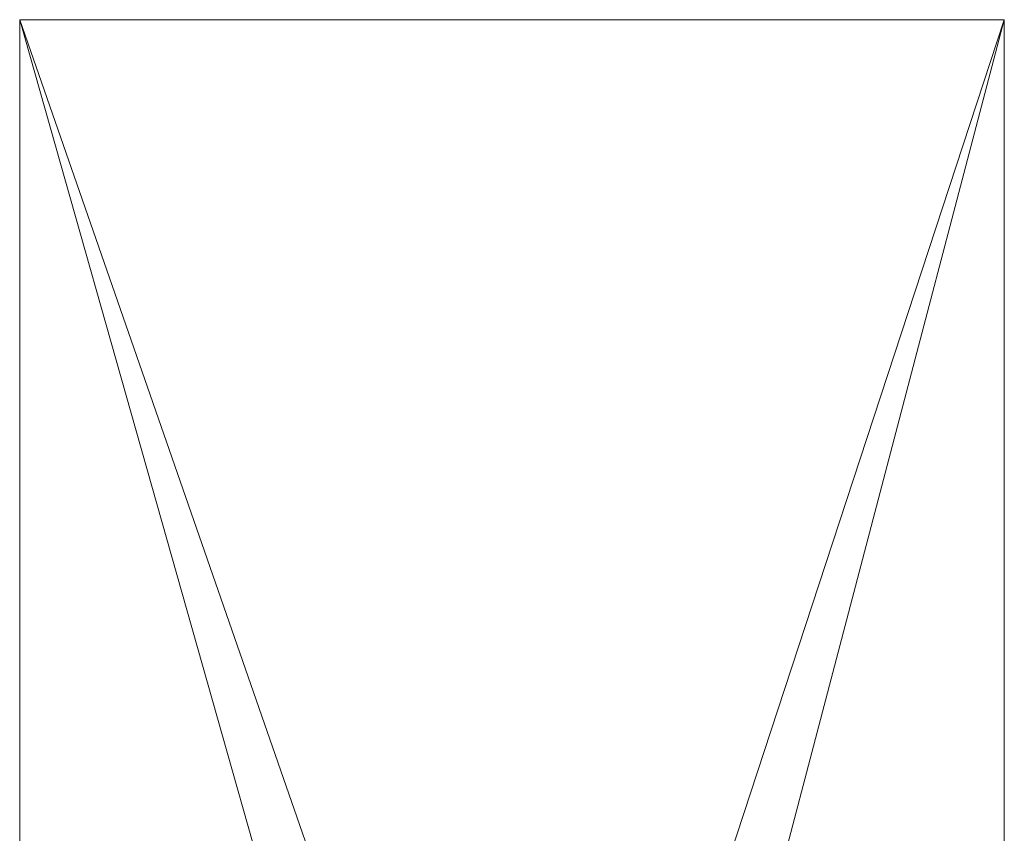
# Model space of a CAD drawing. Header units: millimetres. Extents: x -567 to 543, y -616 to 1219.
# Tile 279 of 279: x -567 to 543, y 302 to 1219. Entities that reach past the tile are written whole.
import ezdxf

# ---------------------------------------------------------------- set-up
doc = ezdxf.new("R2010")
doc.units = ezdxf.units.MM
doc.layers.add('A-GENM', color=13, linetype='Continuous')

msp = doc.modelspace()

# ---------------------------------------------------------------- meshes
at = {"layer": 'A-GENM', "lineweight": 9}
mesh = msp.add_polyface(dxfattribs=at)
corners = [(543.3, 1219.2, -0.5), (-567, 1219.2, -0.5), (-567, -615.9, -0.5), (543.3, -615.9, -0.5), (-235.5, -47.5, -0.5), (-235.5, 47.5, -0.5), (-165.4, 47.5, -0.5), (-165.4, 64, -0.5), (164.3, 64, -0.5), (164.3, 47.5, -0.5), (183, 47.5, -0.5), (235.5, 47.5, -0.5), (235.5, -47.5, -0.5), (183, -47.5, -0.5), (164.3, -47.5, -0.5), (164.3, -64, -0.5), (131.8, -64, -0.5), (131.8, -173, -0.5), (11.8, -173, -0.5), (11.8, -64, -0.5), (-165.4, -64, -0.5), (-165.4, -47.5, -0.5)]
mesh.append_faces([[corners[k] for k in face] for face in [(15, 12, 13, 14), (17, 15, 16), (4, 20, 21)]], dxfattribs={"vtx0": -1})
mesh.append_faces([[corners[k] for k in face] for face in [(11, 0, 8)]], dxfattribs={"vtx0": -1, "vtx1": -1, "vtx2": -1})
mesh.append_faces([[corners[k] for k in face] for face in [(17, 3, 12, 15), (20, 4, 2, 18)]], dxfattribs={"vtx0": -1, "vtx1": -1, "vtx2": -1, "vtx3": -1})
mesh.append_faces([[corners[k] for k in face] for face in [(3, 17, 18, 2), (5, 1, 2, 4)]], dxfattribs={"vtx0": -1, "vtx2": -1})
mesh.append_faces([[corners[k] for k in face] for face in [(3, 0, 11, 12), (7, 8, 0, 1)]], dxfattribs={"vtx1": -1, "vtx3": -1})
mesh.append_faces([[corners[k] for k in face] for face in [(18, 19, 20)]], dxfattribs={"vtx2": -1})
mesh.append_faces([[corners[k] for k in face] for face in [(5, 6, 7, 1)]], dxfattribs={"vtx2": -1, "vtx3": -1})
mesh.append_faces([[corners[k] for k in face] for face in [(8, 9, 10, 11)]], dxfattribs={"vtx3": -1})
mesh = msp.add_polyface(dxfattribs=at)
corners = [(543.3, 1219.2, -118.1), (543.3, -615.9, -118.1), (-567, -615.9, -118.1), (-567, 1219.2, -118.1)]
mesh.append_faces([[corners[k] for k in face] for face in [(0, 1, 2, 3)]])
mesh = msp.add_polyface(dxfattribs=at)
corners = [(543.3, 1219.2, -0.5), (543.3, 1219.2, -118.1), (-567, 1219.2, -118.1), (-567, 1219.2, -0.5)]
mesh.append_faces([[corners[k] for k in face] for face in [(0, 1, 2, 3)]])
mesh = msp.add_polyface(dxfattribs=at)
corners = [(-567, 1219.2, -0.5), (-567, 1219.2, -118.1), (-567, -615.9, -118.1), (-567, -615.9, -0.5)]
mesh.append_faces([[corners[k] for k in face] for face in [(0, 1, 2, 3)]])
mesh = msp.add_polyface(dxfattribs=at)
corners = [(543.3, -615.9, -0.5), (543.3, -615.9, -118.1), (543.3, 1219.2, -118.1), (543.3, 1219.2, -0.5)]
mesh.append_faces([[corners[k] for k in face] for face in [(0, 1, 2, 3)]])

doc.saveas('drawing.dxf')
